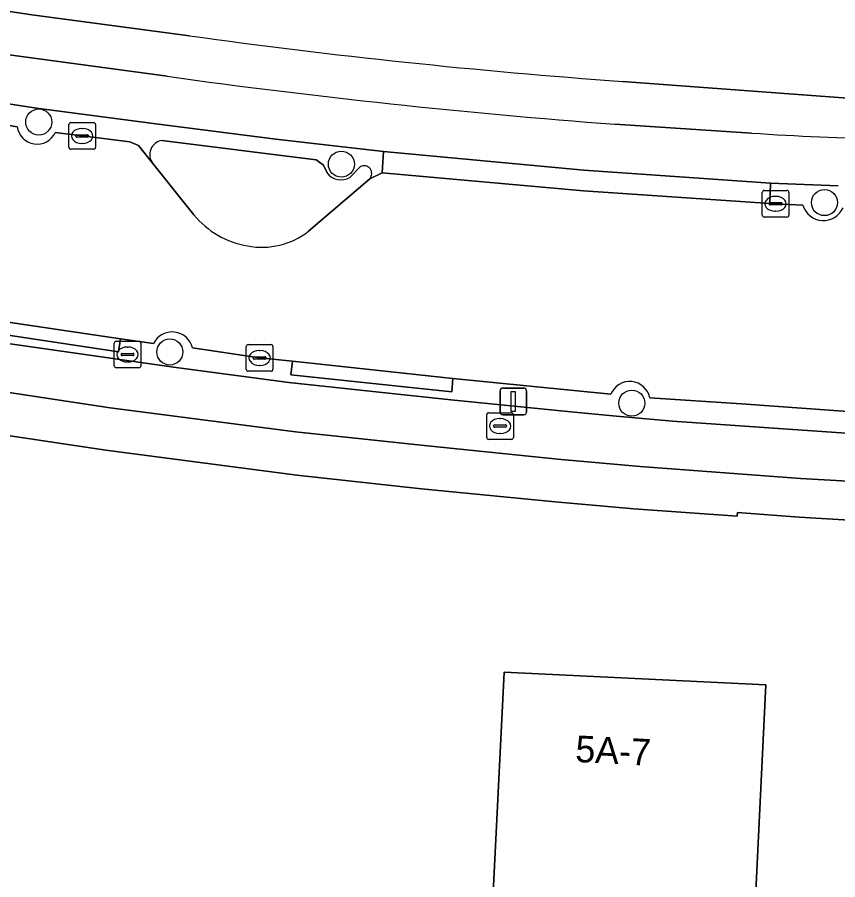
# Model space of a CAD drawing. Extents: x 157320 to 158835, y 386650 to 388491.
# Drawn here: x 158340.26 to 158371.04, y 387782.66 to 387815.04 of the extents above; entities that cross this region are included whole.
import ezdxf

# ---------------------------------------------------------------- set-up
doc = ezdxf.new("R2010")
doc.units = 0
for name, color, linetype in [('IMGEO_Berm_gesloten', 7, 'Continuous'), ('IMGEO_Berm_open', 7, 'Continuous'), ('IMGEO_Boom', 7, 'Continuous'), ('IMGEO_Brandkraan', 7, 'Continuous'), ('IMGEO_Erf', 7, 'Continuous'), ('IMGEO_Fietspad_open', 7, 'Continuous'), ('IMGEO_Kolk', 7, 'Continuous'), ('IMGEO_Lichtmast', 7, 'Continuous'), ('IMGEO_Pand', 7, 'Continuous'), ('IMGEO_Pand_nummerreeks', 7, 'Continuous'), ('IMGEO_Rijbaan_lokaal_open', 7, 'Continuous'), ('IMGEO_Rioolput', 7, 'Continuous'), ('IMGEO_Verkeerseiland_groen', 7, 'Continuous'), ('IMGEO_Voetpad_open', 7, 'Continuous')]:
    doc.layers.add(name, color=color, linetype=linetype)

msp = doc.modelspace()

# ---------------------------------------------------------------- linework, layer by layer
at = {"layer": 'IMGEO_Berm_gesloten'}
for points in [[(158361.521, 387809.301), (158353.994, 387809.996), (158353.953, 387809.201), (158361.498, 387808.517), (158368.489, 387808.041), (158368.517, 387808.811)], [(158338.889, 387803.744), (158338.828, 387803.264), (158344.057, 387802.479), (158344.127, 387802.963)], [(158350.578, 387802.125), (158350.521, 387801.617), (158356.559, 387800.98), (158356.603, 387801.475)]]:
    msp.add_lwpolyline(points, close=True, dxfattribs=at)
at = {"layer": 'IMGEO_Berm_open'}
for points in [[(158323.879, 387813.764), (158325.164, 387813.532), (158325.262, 387814.024), (158328.975, 387813.293), (158328.886, 387812.803), (158330.304, 387812.504), (158332.492, 387812.144), (158334.988, 387811.742), (158335.067, 387812.235), (158338.802, 387811.67), (158338.736, 387811.179), (158340.255, 387810.931)], [(158353.484, 387808.979), (158353.953, 387809.201), (158353.994, 387809.996), (158349.961, 387810.466), (158345.461, 387811.037), (158340.978, 387811.624), (158334.987, 387812.549), (158329.288, 387813.541)], [(158307.481, 387809.224), (158305.475, 387809.561), (158303.179, 387809.924), (158298.18, 387810.715), (158298.062, 387809.932), (158307.573, 387808.391), (158312.75, 387807.458), (158319.581, 387806.21), (158328.643, 387804.588), (158332.704, 387803.924), (158338.657, 387802.966), (158346.113, 387801.899), (158350.447, 387801.321), (158356.527, 387800.676), (158361.032, 387800.227), (158362.736, 387800.064), (158364.847, 387799.876), (158372.067, 387799.376)], [(158341.681, 387810.716), (158342.691, 387810.582), (158344.482, 387810.366), (158344.799, 387810.223), (158345.339, 387809.551)], [(158345.679, 387810.418), (158351.466, 387809.687), (158351.743, 387809.491), (158351.893, 387809.174)], [(158352.735, 387809.022), (158353.121, 387809.428)], [(158371.053, 387808.715), (158368.517, 387808.811), (158368.489, 387808.041), (158368.712, 387808.035), (158369.735, 387807.981)], [(158345.371, 387802.789), (158344.127, 387802.963), (158344.057, 387802.479), (158338.828, 387803.264), (158338.889, 387803.744), (158332.726, 387804.752)], [(158362.533, 387800.891), (158356.603, 387801.475), (158356.559, 387800.98), (158350.521, 387801.617), (158350.578, 387802.125), (158349.351, 387802.25), (158346.828, 387802.623)], [(158379.956, 387799.765), (158377.704, 387799.875), (158377.68, 387799.389), (158373.157, 387799.61), (158373.189, 387800.121), (158372.107, 387800.187), (158367.427, 387800.523), (158363.988, 387800.752)]]:
    msp.add_lwpolyline(points, dxfattribs=at)
for centre, radius, start, end in [((158340.998, 387811.022), 0.749, 186.9897, 335.8623), ((158345.777, 387809.88), 0.547, 100.2699, 216.9041), ((158353.264, 387809.173), 0.293, 318.5758, 119.3327), ((158352.405, 387809.6), 0.666, 219.8067, 299.7274), ((158370.505, 387808.207), 0.802, 196.3371, 336.5955), ((158346.07, 387802.445), 0.779, 13.1941, 153.8062), ((158363.24, 387800.604), 0.763, 11.2223, 157.8636)]:
    msp.add_arc(centre, radius, start, end, dxfattribs=at)
at = {"layer": 'IMGEO_Boom'}
for centre in [(158341.062, 387811.106), (158352.417, 387809.524), (158370.545, 387808.081), (158345.981, 387802.472), (158363.315, 387800.551)]:
    msp.add_circle(centre, 0.489, dxfattribs=at)
at = {"layer": 'IMGEO_Brandkraan'}
for p, q in [((158357.871, 387799.264), (158357.871, 387800.116)), ((158357.946, 387800.19), (158358.798, 387800.19)), ((158358.359, 387799.97), (158358.384, 387799.97)), ((158358.872, 387800.116), (158358.872, 387799.264)), ((158358.13, 387799.684), (158358.13, 387799.696)), ((158358.568, 387799.647), (158358.17, 387799.647)), ((158358.173, 387799.733), (158358.571, 387799.733)), ((158358.614, 387799.696), (158358.614, 387799.684)), ((158358.382, 387799.41), (158358.357, 387799.41)), ((158358.798, 387799.19), (158357.946, 387799.19))]:
    msp.add_line(p, q, dxfattribs=at)
for points in [[(158357.871, 387799.264), (158357.871, 387800.116)], [(158357.946, 387800.19), (158358.798, 387800.19)], [(158358.872, 387800.116), (158358.872, 387799.264)], [(158358.798, 387799.19), (158357.946, 387799.19)]]:
    msp.add_lwpolyline(points, dxfattribs=at)
for centre, radius, start, end in [((158357.948, 387800.114), 0.0765, 91.552, 178.448), ((158357.948, 387800.114), 0.0765, 91.552, 178.448), ((158358.796, 387800.114), 0.0765, 1.552, 88.448), ((158358.796, 387800.114), 0.0765, 1.552, 88.448), ((158358.17, 387799.693), 0.0403, 85.8775, 175.7526), ((158358.167, 387799.683), 0.0366, 178.938, 274.7102), ((158358.571, 387799.69), 0.043, 264.8664, 352.4533), ((158358.575, 387799.695), 0.0386, 1.7309, 96.639), ((158357.948, 387799.266), 0.0765, 181.552, 268.448), ((158357.948, 387799.266), 0.0765, 181.552, 268.448), ((158358.796, 387799.266), 0.0765, 271.552, 358.448), ((158358.796, 387799.266), 0.0765, 271.552, 358.448)]:
    msp.add_arc(centre, radius, start, end, dxfattribs=at)
for centre, major_axis, ratio, start_param, end_param in [((158358.358, 387799.69), (-0.387, 0.002), 0.722429, 4.712389, 7.853982), ((158358.383, 387799.69), (-0.39, 0.002), 0.717154, 1.570796, 4.712389)]:
    msp.add_ellipse(centre, major_axis=major_axis, ratio=ratio, start_param=start_param, end_param=end_param, dxfattribs=at)
at = {"layer": 'IMGEO_Erf'}
for points in [[(158340.705, 387891.132), (158352.584, 387853.783), (158352.203, 387853.662), (158337.373, 387855.532), (158336.825, 387852.143), (158331.884, 387852.942), (158331.977, 387853.518), (158326.844, 387854.348), (158326.74, 387853.707), (158324.568, 387854.058), (158324.361, 387852.775), (158320.905, 387853.334), (158318.043, 387835.424), (158317.674, 387833.304), (158315.379, 387819.651), (158321.814, 387818.488), (158323.604, 387818.159), (158329.599, 387816.977), (158336.191, 387815.846), (158340.8, 387815.131), (158346.713, 387814.344)], [(158362.971, 387812.628), (158371.246, 387812.009), (158378.123, 387811.937), (158393.338, 387812.342), (158401.968, 387813.388), (158405.238, 387813.963), (158410.306, 387815.254), (158411.048, 387815.457), (158415.98, 387816.97)], [(158378.104, 387795.627), (158377.219, 387795.852), (158374.206, 387795.994), (158369.599, 387796.27), (158367.278, 387796.444), (158367.274, 387796.314), (158363.397, 387796.583), (158360.442, 387796.845), (158355.423, 387797.334), (158350.75, 387797.853), (158343.582, 387798.786), (158337.301, 387799.724), (158332.445, 387800.487), (158325.919, 387801.602), (158318.841, 387802.869), (158318.869, 387803.017), (158317.101, 387803.343), (158315.601, 387803.604), (158305.733, 387805.379), (158296.94, 387806.792)]]:
    msp.add_lwpolyline(points, dxfattribs=at)
msp.add_lwpolyline([(158358.489, 387771.244), (158358.358, 387768.546), (158360.15, 387768.459), (158360.016, 387765.698), (158354.609, 387765.961), (158353.932, 387752.058), (158343.389, 387752.571), (158343.439, 387753.608), (158344.327, 387771.863), (158343.19, 387771.918), (158343.443, 387777.121), (158343.685, 387782.115), (158354.971, 387781.566), (158358.081, 387781.415), (158358.52, 387790.449), (158368.351, 387789.97), (158367.912, 387780.934), (158369.461, 387780.859), (158369.218, 387775.865), (158368.969, 387770.734)], close=True, dxfattribs=at)
msp.add_arc((158380.863, 388060.016), 248.034, 262.08628, 265.86342, dxfattribs=at)
at = {"layer": 'IMGEO_Fietspad_open'}
for points in [[(158345.885, 387812.822), (158339.953, 387813.624), (158335.734, 387814.26), (158330.08, 387815.243), (158323.174, 387816.582), (158321.21, 387816.95), (158309.646, 387819.047), (158301.681, 387820.464)], [(158305.111, 387818.005), (158312.378, 387816.728), (158319.207, 387815.492), (158322.467, 387814.908), (158329.288, 387813.541), (158334.987, 387812.549), (158340.978, 387811.624), (158345.461, 387811.037), (158349.961, 387810.466), (158353.994, 387809.996), (158361.521, 387809.301), (158368.517, 387808.811), (158371.053, 387808.715)], [(158372.067, 387799.376), (158364.847, 387799.876), (158362.736, 387800.064), (158361.032, 387800.227), (158356.527, 387800.676), (158350.447, 387801.321), (158346.113, 387801.899), (158338.657, 387802.966), (158332.704, 387803.924), (158328.643, 387804.588), (158319.581, 387806.21), (158312.75, 387807.458), (158307.573, 387808.391), (158298.062, 387809.932), (158290.624, 387811.104)], [(158367.812, 387810.691), (158362.678, 387811.025)], [(158288.436, 387809.62), (158297.495, 387808.175), (158306.242, 387806.773), (158315.854, 387805.035), (158327.916, 387802.868), (158332.864, 387802.064), (158337.788, 387801.277), (158343.743, 387800.38), (158350.696, 387799.469), (158355.644, 387798.948), (158360.667, 387798.437), (158363.634, 387798.178), (158369.646, 387797.725), (158371.649, 387797.614)]]:
    msp.add_lwpolyline(points, dxfattribs=at)
for centre, radius, start, end in [((158382.525, 388075.861), 265.579, 262.06998, 265.71419), ((158375.187, 387919.602), 109.161, 266.12607, 271.50025)]:
    msp.add_arc(centre, radius, start, end, dxfattribs=at)
at = {"layer": 'IMGEO_Kolk'}
for p, q in [((158342.19, 387810.157), (158342.19, 387811.009)), ((158342.265, 387811.083), (158343.117, 387811.083)), ((158343.191, 387811.009), (158343.191, 387810.157)), ((158342.449, 387810.577), (158342.449, 387810.589)), ((158342.492, 387810.626), (158342.89, 387810.626)), ((158342.678, 387810.863), (158342.703, 387810.863)), ((158342.933, 387810.589), (158342.933, 387810.577)), ((158342.887, 387810.54), (158342.489, 387810.54)), ((158342.701, 387810.303), (158342.676, 387810.303)), ((158343.117, 387810.083), (158342.265, 387810.083)), ((158368.211, 387807.61), (158368.211, 387808.462)), ((158368.286, 387808.536), (158369.138, 387808.536)), ((158368.699, 387808.316), (158368.724, 387808.316)), ((158369.212, 387808.462), (158369.212, 387807.61)), ((158368.47, 387808.03), (158368.47, 387808.042)), ((158368.908, 387807.993), (158368.51, 387807.993)), ((158368.513, 387808.079), (158368.911, 387808.079)), ((158368.954, 387808.042), (158368.954, 387808.03)), ((158368.722, 387807.756), (158368.697, 387807.756)), ((158369.138, 387807.536), (158368.286, 387807.536)), ((158348.85, 387801.822), (158348.85, 387802.674)), ((158348.925, 387802.748), (158349.777, 387802.748)), ((158349.338, 387802.528), (158349.363, 387802.528)), ((158349.851, 387802.674), (158349.851, 387801.822)), ((158349.109, 387802.242), (158349.109, 387802.254)), ((158349.547, 387802.205), (158349.149, 387802.205)), ((158349.152, 387802.291), (158349.55, 387802.291)), ((158349.593, 387802.254), (158349.593, 387802.242)), ((158349.361, 387801.968), (158349.336, 387801.968)), ((158349.777, 387801.748), (158348.925, 387801.748))]:
    msp.add_line(p, q, dxfattribs=at)
for points in [[(158342.19, 387810.157), (158342.19, 387811.009)], [(158342.265, 387811.083), (158343.117, 387811.083)], [(158343.191, 387811.009), (158343.191, 387810.157)], [(158343.117, 387810.083), (158342.265, 387810.083)], [(158368.211, 387807.61), (158368.211, 387808.462)], [(158368.286, 387808.536), (158369.138, 387808.536)], [(158369.212, 387808.462), (158369.212, 387807.61)], [(158369.138, 387807.536), (158368.286, 387807.536)], [(158348.85, 387801.822), (158348.85, 387802.674)], [(158348.925, 387802.748), (158349.777, 387802.748)], [(158349.851, 387802.674), (158349.851, 387801.822)], [(158349.777, 387801.748), (158348.925, 387801.748)]]:
    msp.add_lwpolyline(points, dxfattribs=at)
for centre, radius, start, end in [((158342.267, 387811.007), 0.0765, 91.552, 178.448), ((158342.267, 387811.007), 0.0765, 91.552, 178.448), ((158343.115, 387811.007), 0.0765, 1.552, 88.448), ((158343.115, 387811.007), 0.0765, 1.552, 88.448), ((158342.489, 387810.586), 0.0403, 85.8775, 175.7526), ((158342.486, 387810.576), 0.0366, 178.938, 274.7102), ((158342.89, 387810.583), 0.043, 264.8664, 352.4533), ((158342.894, 387810.588), 0.0386, 1.7309, 96.639), ((158342.267, 387810.159), 0.0765, 181.552, 268.448), ((158342.267, 387810.159), 0.0765, 181.552, 268.448), ((158343.115, 387810.159), 0.0765, 271.552, 358.448), ((158343.115, 387810.159), 0.0765, 271.552, 358.448), ((158368.288, 387808.46), 0.0765, 91.552, 178.448), ((158368.288, 387808.46), 0.0765, 91.552, 178.448), ((158369.136, 387808.46), 0.0765, 1.552, 88.448), ((158369.136, 387808.46), 0.0765, 1.552, 88.448), ((158368.51, 387808.039), 0.0403, 85.8775, 175.7526), ((158368.507, 387808.029), 0.0366, 178.938, 274.7102), ((158368.911, 387808.036), 0.043, 264.8664, 352.4533), ((158368.915, 387808.041), 0.0386, 1.7309, 96.639), ((158368.288, 387807.612), 0.0765, 181.552, 268.448), ((158368.288, 387807.612), 0.0765, 181.552, 268.448), ((158369.136, 387807.612), 0.0765, 271.552, 358.448), ((158369.136, 387807.612), 0.0765, 271.552, 358.448), ((158348.927, 387802.672), 0.0765, 91.552, 178.448), ((158348.927, 387802.672), 0.0765, 91.552, 178.448), ((158349.775, 387802.672), 0.0765, 1.552, 88.448), ((158349.775, 387802.672), 0.0765, 1.552, 88.448), ((158349.149, 387802.251), 0.0403, 85.8775, 175.7526), ((158349.146, 387802.241), 0.0366, 178.938, 274.7102), ((158349.55, 387802.248), 0.043, 264.8664, 352.4533), ((158349.554, 387802.253), 0.0386, 1.7309, 96.639), ((158348.927, 387801.824), 0.0765, 181.552, 268.448), ((158348.927, 387801.824), 0.0765, 181.552, 268.448), ((158349.775, 387801.824), 0.0765, 271.552, 358.448), ((158349.775, 387801.824), 0.0765, 271.552, 358.448)]:
    msp.add_arc(centre, radius, start, end, dxfattribs=at)
for centre, major_axis, ratio, start_param, end_param in [((158342.677, 387810.583), (-0.387, 0.002), 0.722429, 4.712389, 7.853982), ((158342.702, 387810.583), (-0.39, 0.002), 0.717154, 1.570796, 4.712389), ((158368.698, 387808.036), (-0.387, 0.002), 0.722429, 4.712389, 7.853982), ((158368.723, 387808.036), (-0.39, 0.002), 0.717154, 1.570796, 4.712389), ((158349.337, 387802.248), (-0.387, 0.002), 0.722429, 4.712389, 7.853982), ((158349.362, 387802.248), (-0.39, 0.002), 0.717154, 1.570796, 4.712389)]:
    msp.add_ellipse(centre, major_axis=major_axis, ratio=ratio, start_param=start_param, end_param=end_param, dxfattribs=at)
at = {"layer": 'IMGEO_Lichtmast'}
for p, q in [((158358.373, 387800.218), (158358.373, 387801.018)), ((158358.373, 387801.018), (158358.373, 387800.218)), ((158358.473, 387801.118), (158359.263, 387801.118)), ((158359.263, 387801.118), (158358.473, 387801.118)), ((158359.363, 387801.018), (158359.363, 387800.218)), ((158359.363, 387800.218), (158359.363, 387801.018)), ((158359.263, 387800.118), (158358.473, 387800.118)), ((158358.473, 387800.118), (158359.263, 387800.118))]:
    msp.add_line(p, q, dxfattribs=at)
msp.add_lwpolyline([(158358.793, 387800.993), (158358.943, 387800.993), (158358.943, 387800.243), (158358.793, 387800.243), (158358.793, 387800.993)], dxfattribs=at)
for centre, start, end in [((158358.473, 387801.018), 90, 180), ((158358.473, 387801.018), 90, 180), ((158359.263, 387801.018), 0, 90), ((158359.263, 387801.018), 360, 90), ((158358.473, 387800.218), 180, 270), ((158358.473, 387800.218), 180, 270), ((158359.263, 387800.218), 270, 0), ((158359.263, 387800.218), 270, 0)]:
    msp.add_arc(centre, 0.1, start, end, dxfattribs=at)
at = {"layer": 'IMGEO_Pand'}
msp.add_lwpolyline([(158354.971, 387781.566), (158354.592, 387771.373), (158354.496, 387765.973), (158354.609, 387765.961), (158360.016, 387765.698), (158360.15, 387768.459), (158358.358, 387768.546), (158358.489, 387771.244), (158368.969, 387770.734), (158369.218, 387775.865), (158369.461, 387780.859), (158367.912, 387780.934), (158368.351, 387789.97), (158358.52, 387790.449), (158358.081, 387781.415)], close=True, dxfattribs=at)
at = {"layer": 'IMGEO_Rijbaan_lokaal_open'}
for points in [[(158340.255, 387810.931), (158338.736, 387811.179), (158334.988, 387811.742), (158332.492, 387812.144), (158330.304, 387812.504), (158328.886, 387812.803), (158325.164, 387813.532), (158323.879, 387813.764)], [(158344.482, 387810.366), (158342.691, 387810.582), (158341.681, 387810.716)], [(158346.886, 387807.627), (158345.339, 387809.551), (158344.799, 387810.223), (158344.482, 387810.366)], [(158369.735, 387807.981), (158368.712, 387808.035), (158368.489, 387808.041), (158361.498, 387808.517), (158353.953, 387809.201), (158353.484, 387808.979), (158351.185, 387807.003)], [(158331.742, 387804.892), (158332.726, 387804.752), (158338.889, 387803.744), (158344.127, 387802.963), (158345.371, 387802.789)], [(158346.828, 387802.623), (158349.351, 387802.25), (158350.578, 387802.125), (158356.603, 387801.475), (158362.533, 387800.891)], [(158363.988, 387800.752), (158367.427, 387800.523), (158372.107, 387800.187), (158373.189, 387800.121), (158377.704, 387799.875), (158379.956, 387799.765)]]:
    msp.add_lwpolyline(points, dxfattribs=at)
for centre, radius, start, end in [((158340.998, 387811.022), 0.749, 186.9897, 335.8623), ((158370.505, 387808.207), 0.802, 196.3371, 336.5955), ((158349.396, 387809.624), 3.207, 218.4991, 261.0837), ((158349.435, 387809.261), 2.857, 259.1877, 307.7734), ((158346.07, 387802.445), 0.779, 13.1941, 153.8062), ((158363.24, 387800.604), 0.763, 11.2223, 157.8636)]:
    msp.add_arc(centre, radius, start, end, dxfattribs=at)
at = {"layer": 'IMGEO_Rioolput'}
for p, q in [((158343.894, 387801.952), (158343.894, 387802.804)), ((158343.969, 387802.878), (158344.821, 387802.878)), ((158344.895, 387802.804), (158344.895, 387801.952)), ((158344.382, 387802.658), (158344.407, 387802.658)), ((158344.153, 387802.372), (158344.153, 387802.384)), ((158344.591, 387802.335), (158344.193, 387802.335)), ((158344.196, 387802.421), (158344.594, 387802.421)), ((158344.637, 387802.384), (158344.637, 387802.372)), ((158344.821, 387801.878), (158343.969, 387801.878)), ((158344.405, 387802.098), (158344.38, 387802.098))]:
    msp.add_line(p, q, dxfattribs=at)
for points in [[(158343.894, 387801.952), (158343.894, 387802.804)], [(158343.969, 387802.878), (158344.821, 387802.878)], [(158344.895, 387802.804), (158344.895, 387801.952)], [(158344.821, 387801.878), (158343.969, 387801.878)]]:
    msp.add_lwpolyline(points, dxfattribs=at)
for centre, radius, start, end in [((158343.971, 387802.802), 0.0765, 91.552, 178.448), ((158343.971, 387802.802), 0.0765, 91.552, 178.448), ((158344.819, 387802.802), 0.0765, 1.552, 88.448), ((158344.819, 387802.802), 0.0765, 1.552, 88.448), ((158344.193, 387802.381), 0.0403, 85.8775, 175.7526), ((158344.19, 387802.371), 0.0366, 178.938, 274.7102), ((158344.594, 387802.378), 0.043, 264.8664, 352.4533), ((158344.598, 387802.383), 0.0386, 1.7309, 96.639), ((158343.971, 387801.954), 0.0765, 181.552, 268.448), ((158343.971, 387801.954), 0.0765, 181.552, 268.448), ((158344.819, 387801.954), 0.0765, 271.552, 358.448), ((158344.819, 387801.954), 0.0765, 271.552, 358.448)]:
    msp.add_arc(centre, radius, start, end, dxfattribs=at)
for centre, major_axis, ratio, start_param, end_param in [((158344.381, 387802.378), (-0.387, 0.002), 0.722429, 4.712389, 7.853982), ((158344.406, 387802.378), (-0.39, 0.002), 0.717154, 1.570796, 4.712389)]:
    msp.add_ellipse(centre, major_axis=major_axis, ratio=ratio, start_param=start_param, end_param=end_param, dxfattribs=at)
at = {"layer": 'IMGEO_Verkeerseiland_groen'}
for points in [[(158351.893, 387809.174), (158351.743, 387809.491), (158351.466, 387809.687), (158345.679, 387810.418)], [(158345.339, 387809.551), (158346.886, 387807.627)], [(158353.121, 387809.428), (158352.735, 387809.022)], [(158351.185, 387807.003), (158353.484, 387808.979)]]:
    msp.add_lwpolyline(points, dxfattribs=at)
for centre, radius, start, end in [((158345.777, 387809.88), 0.547, 100.2699, 216.9041), ((158353.264, 387809.173), 0.293, 318.5758, 119.3327), ((158352.405, 387809.6), 0.666, 219.8067, 299.7274), ((158349.396, 387809.624), 3.207, 218.4991, 261.0837), ((158349.435, 387809.261), 2.857, 259.1877, 307.7734)]:
    msp.add_arc(centre, radius, start, end, dxfattribs=at)
at = {"layer": 'IMGEO_Voetpad_open'}
for points in [[(158346.713, 387814.344), (158340.8, 387815.131), (158336.191, 387815.846), (158329.599, 387816.977), (158323.604, 387818.159), (158321.814, 387818.488), (158315.379, 387819.651), (158314.231, 387819.858), (158311.486, 387820.354), (158308.836, 387820.831), (158308.581, 387820.877), (158304.613, 387821.587), (158304.205, 387821.66), (158301.638, 387822.12), (158299.04, 387822.585)], [(158301.681, 387820.464), (158309.646, 387819.047), (158321.21, 387816.95), (158323.174, 387816.582), (158330.08, 387815.243), (158335.734, 387814.26), (158339.953, 387813.624), (158345.885, 387812.822)], [(158402.395, 387811.765), (158405.546, 387812.367), (158405.238, 387813.963), (158401.968, 387813.388), (158393.338, 387812.342), (158378.123, 387811.937), (158371.246, 387812.009), (158362.971, 387812.628)], [(158362.678, 387811.025), (158367.812, 387810.691)], [(158371.649, 387797.614), (158369.646, 387797.725), (158363.634, 387798.178), (158360.667, 387798.437), (158355.644, 387798.948), (158350.696, 387799.469), (158343.743, 387800.38), (158337.788, 387801.277), (158332.864, 387802.064), (158327.916, 387802.868), (158315.854, 387805.035), (158306.242, 387806.773), (158297.495, 387808.175), (158288.436, 387809.62)], [(158296.94, 387806.792), (158305.733, 387805.379), (158315.601, 387803.604), (158317.101, 387803.343), (158318.869, 387803.017), (158318.841, 387802.869), (158325.919, 387801.602), (158332.445, 387800.487), (158337.301, 387799.724), (158343.582, 387798.786), (158350.75, 387797.853), (158355.423, 387797.334), (158360.442, 387796.845), (158363.397, 387796.583), (158367.274, 387796.314), (158367.278, 387796.444), (158369.599, 387796.27), (158374.206, 387795.994), (158377.219, 387795.852), (158378.104, 387795.627)]]:
    msp.add_lwpolyline(points, dxfattribs=at)
for centre, radius, start, end in [((158380.863, 388060.016), 248.034, 262.08628, 265.86342), ((158382.525, 388075.861), 265.579, 262.06998, 265.71419), ((158375.187, 387919.602), 109.161, 266.12607, 271.50025)]:
    msp.add_arc(centre, radius, start, end, dxfattribs=at)

# ---------------------------------------------------------------- texts
at = {"layer": 'IMGEO_Pand_nummerreeks'}
msp.add_text('5A-7', height=1, rotation=357.0454, dxfattribs=at).set_placement((158361.181, 387787.082))

doc.saveas('drawing.dxf')
